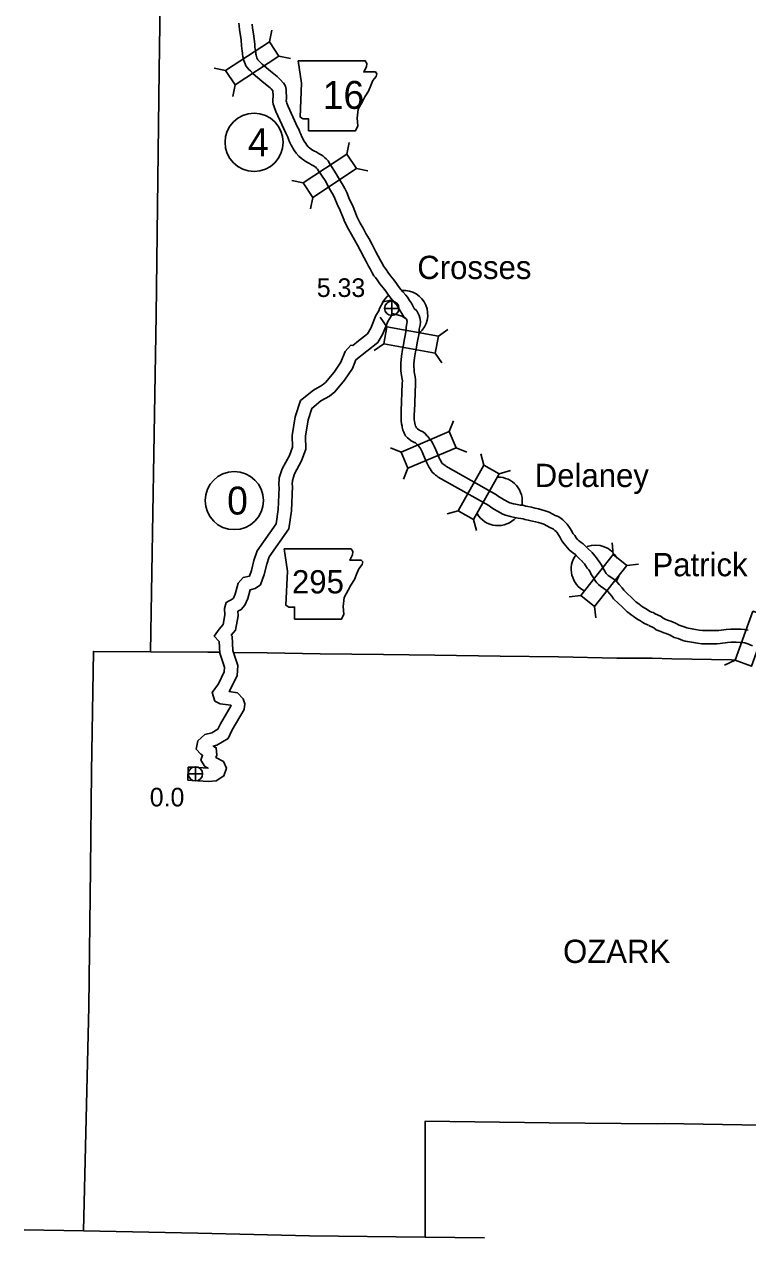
# Model space of a CAD drawing. Extents: x -939622 to -934245, y 1383184 to 1385301.
# Drawn here: x -935564.6 to -935515.4, y 1383964.2 to 1384046.8 of the extents above; entities that cross this region are included whole.
import ezdxf

# ---------------------------------------------------------------- set-up
doc = ezdxf.new("R2010")
doc.units = 0
for name, color, linetype in [('Level 10', 7, 'Continuous'), ('Level 2', 7, 'Continuous'), ('Level 20', 7, 'Continuous'), ('Level 21', 7, 'Continuous'), ('Level 24', 7, 'Continuous'), ('Level 25', 7, 'Continuous'), ('Level 26', 7, 'Continuous'), ('Level 27', 7, 'Continuous'), ('Level 8', 7, 'Continuous')]:
    doc.layers.add(name, color=color, linetype=linetype)

msp = doc.modelspace()

# ---------------------------------------------------------------- linework, layer by layer
at = {"layer": 'Level 10'}
msp.add_line((-935553.432, 1383996.252), (-935553.455, 1383995.352), dxfattribs=at)
for points in [[(-935549.989, 1384046.914), (-935549.97, 1384046.733)], [(-935549.97, 1384046.733), (-935549.939, 1384046.462), (-935549.878, 1384046.061), (-935549.837, 1384045.749), (-935549.802, 1384045.379), (-935549.785, 1384045.171), (-935549.768, 1384045.021), (-935549.741, 1384044.874), (-935549.725, 1384044.769), (-935549.706, 1384044.64), (-935549.679, 1384044.511), (-935549.639, 1384044.371), (-935549.598, 1384044.253), (-935549.555, 1384044.136), (-935549.5, 1384044.006), (-935549.405, 1384043.86), (-935549.299, 1384043.743), (-935549.201, 1384043.654), (-935549.016, 1384043.463), (-935548.413, 1384042.951), (-935547.954, 1384042.582), (-935547.858, 1384042.5), (-935547.795, 1384042.44), (-935547.671, 1384042.295)], [(-935549.076, 1384046.834), (-935549.047, 1384046.58), (-935548.987, 1384046.188), (-935548.943, 1384045.851), (-935548.905, 1384045.458), (-935548.889, 1384045.257), (-935548.878, 1384045.154), (-935548.853, 1384045.024), (-935548.835, 1384044.901), (-935548.819, 1384044.796), (-935548.805, 1384044.726), (-935548.781, 1384044.643), (-935548.751, 1384044.557), (-935548.718, 1384044.468), (-935548.702, 1384044.43), (-935548.69, 1384044.413), (-935548.66, 1384044.379), (-935548.573, 1384044.299), (-935548.4, 1384044.121), (-935547.84, 1384043.645), (-935547.38, 1384043.275), (-935547.256, 1384043.17), (-935547.14, 1384043.06), (-935546.958, 1384042.845)], [(-935546.955, 1384042.846), (-935546.814, 1384042.619), (-935546.775, 1384042.399), (-935546.768, 1384042.237), (-935546.762, 1384042.125)], [(-935547.657, 1384042.042), (-935547.642, 1384041.93), (-935547.646, 1384041.876), (-935547.672, 1384041.761), (-935547.676, 1384041.545), (-935547.638, 1384041.394), (-935547.606, 1384041.276), (-935547.557, 1384041.15), (-935547.463, 1384040.89), (-935546.793, 1384039.413), (-935546.711, 1384039.279), (-935546.65, 1384039.138), (-935546.598, 1384039.016), (-935546.535, 1384038.833), (-935546.426, 1384038.609), (-935546.35, 1384038.488), (-935546.303, 1384038.404), (-935546.188, 1384038.225), (-935546.081, 1384038.053), (-935545.899, 1384037.854), (-935545.715, 1384037.685), (-935545.578, 1384037.593), (-935545.462, 1384037.511), (-935545.272, 1384037.4), (-935545.169, 1384037.349), (-935545.046, 1384037.271), (-935544.909, 1384037.195), (-935544.784, 1384037.127), (-935544.772, 1384037.122), (-935544.691, 1384037.035), (-935544.633, 1384036.977), (-935544.562, 1384036.854), (-935544.121, 1384036.189), (-935543.89, 1384035.772), (-935543.741, 1384035.523), (-935543.57, 1384035.224), (-935543.449, 1384034.972), (-935543.295, 1384034.588), (-935543.081, 1384034.156), (-935542.889, 1384033.659), (-935542.769, 1384033.362), (-935542.512, 1384032.873), (-935542.318, 1384032.525), (-935542.12, 1384032.152), (-935541.901, 1384031.78), (-935541.708, 1384031.414), (-935541.461, 1384030.919), (-935541.298, 1384030.631), (-935541.165, 1384030.358), (-935541.047, 1384030.17), (-935540.908, 1384029.916), (-935540.795, 1384029.711), (-935540.681, 1384029.588), (-935540.583, 1384029.434), (-935540.383, 1384029.168), (-935540.162, 1384028.874), (-935539.985, 1384028.65), (-935539.854, 1384028.448), (-935539.671, 1384028.21), (-935539.517, 1384028.019), (-935539.296, 1384027.774), (-935539.23, 1384027.7), (-935539.123, 1384027.533)], [(-935547.671, 1384042.295), (-935547.667, 1384042.192), (-935547.66, 1384042.075)], [(-935546.765, 1384042.158), (-935546.738, 1384041.958), (-935546.753, 1384041.747), (-935546.774, 1384041.652), (-935546.774, 1384041.646), (-935546.768, 1384041.623), (-935546.75, 1384041.559), (-935546.715, 1384041.467), (-935546.628, 1384041.23), (-935545.997, 1384039.835), (-935545.911, 1384039.695), (-935545.824, 1384039.495), (-935545.757, 1384039.339), (-935545.702, 1384039.177), (-935545.639, 1384039.048), (-935545.576, 1384038.949), (-935545.531, 1384038.868), (-935545.427, 1384038.706), (-935545.36, 1384038.598), (-935545.261, 1384038.49), (-935545.157, 1384038.394), (-935545.07, 1384038.336), (-935544.974, 1384038.269), (-935544.845, 1384038.193), (-935544.729, 1384038.136), (-935544.586, 1384038.046), (-935544.475, 1384037.984), (-935544.381, 1384037.933), (-935544.271, 1384037.882), (-935544.146, 1384037.77), (-935544.045, 1384037.661), (-935543.915, 1384037.533), (-935543.796, 1384037.328), (-935543.351, 1384036.657), (-935543.11, 1384036.221), (-935542.964, 1384035.977), (-935542.773, 1384035.643), (-935542.625, 1384035.335), (-935542.472, 1384034.955), (-935542.256, 1384034.518), (-935542.052, 1384033.991), (-935541.951, 1384033.741), (-935541.72, 1384033.3), (-935541.527, 1384032.954), (-935541.335, 1384032.592), (-935541.115, 1384032.22), (-935540.907, 1384031.825), (-935540.666, 1384031.342), (-935540.501, 1384031.051), (-935540.377, 1384030.796), (-935540.269, 1384030.624), (-935540.12, 1384030.349), (-935540.061, 1384030.243), (-935539.964, 1384030.139), (-935539.842, 1384029.946), (-935539.664, 1384029.71), (-935539.449, 1384029.423), (-935539.253, 1384029.176), (-935539.118, 1384028.969), (-935538.963, 1384028.766), (-935538.832, 1384028.603), (-935538.626, 1384028.375), (-935538.511, 1384028.247), (-935538.364, 1384028.017), (-935538.307, 1384027.927), (-935538.244, 1384027.832), (-935538.127, 1384027.606), (-935538.05, 1384027.474)], [(-935553.432, 1383996.252), (-935553.105, 1383996.243), (-935552.073, 1383996.171), (-935552.308, 1383996.297), (-935552.579, 1383996.709), (-935552.453, 1383997.052), (-935552.572, 1383997.118), (-935552.897, 1383997.473), (-935552.771, 1383998.026), (-935552.299, 1383998.469), (-935551.828, 1383998.577), (-935551.406, 1383998.831), (-935551.236, 1383999.197), (-935550.502, 1384000.431), (-935550.532, 1384000.464), (-935551.263, 1384000.561), (-935551.618, 1384000.738), (-935551.798, 1384001.318), (-935551.364, 1384001.915), (-935550.982, 1384002.723), (-935550.959, 1384003.05), (-935551.282, 1384004.011), (-935551.328, 1384004.792), (-935551.663, 1384005.167), (-935551.321, 1384005.646), (-935551.06, 1384005.962), (-935550.941, 1384006.614), (-935550.951, 1384007.047), (-935550.847, 1384007.463), (-935550.394, 1384007.694), (-935550.353, 1384007.745), (-935550.233, 1384008.027), (-935550.039, 1384008.764), (-935549.693, 1384009.148), (-935549.263, 1384009.238), (-935549.114, 1384009.633), (-935548.957, 1384010.306), (-935548.742, 1384010.976), (-935547.447, 1384012.817), (-935547.298, 1384013.792), (-935547.236, 1384015.297), (-935547.27, 1384015.434), (-935547.232, 1384015.944), (-935547.028, 1384016.569), (-935546.534, 1384017.475), (-935546.325, 1384018.038), (-935546.363, 1384018.836), (-935546.145, 1384020.107), (-935545.79, 1384021.204), (-935544.915, 1384021.924), (-935544.314, 1384022.266), (-935544.077, 1384022.448), (-935543.509, 1384023.133), (-935543.048, 1384023.827), (-935542.75, 1384024.55), (-935542.369, 1384024.973), (-935542.221, 1384024.959), (-935541.833, 1384025.265), (-935541.228, 1384025.757), (-935541.004, 1384026.141), (-935540.656, 1384026.994), (-935540.46, 1384027.31), (-935540.42, 1384027.482), (-935540.162, 1384027.942), (-935539.543, 1384028.061)], [(-935553.455, 1383995.352), (-935553.147, 1383995.344), (-935552.047, 1383995.267), (-935551.533, 1383995.306), (-935551.008, 1383995.64), (-935550.835, 1383996.166), (-935551.033, 1383996.637), (-935551.546, 1383996.91), (-935551.489, 1383997.067), (-935551.524, 1383997.566), (-935551.724, 1383997.677), (-935551.487, 1383997.732), (-935550.706, 1383998.203), (-935550.439, 1383998.777), (-935549.616, 1384000.16), (-935549.577, 1384000.565), (-935549.702, 1384000.884), (-935550.081, 1384001.311), (-935550.636, 1384001.386), (-935550.587, 1384001.454), (-935550.096, 1384002.49), (-935550.048, 1384003.166), (-935550.391, 1384004.184), (-935550.449, 1384005.158), (-935550.505, 1384005.221), (-935550.217, 1384005.57), (-935550.039, 1384006.543), (-935550.047, 1384006.861), (-935549.817, 1384006.978), (-935549.575, 1384007.274), (-935549.379, 1384007.735), (-935549.224, 1384008.323), (-935549.221, 1384008.327), (-935548.877, 1384008.399), (-935548.519, 1384008.66), (-935548.251, 1384009.371), (-935548.089, 1384010.065), (-935547.927, 1384010.57), (-935546.589, 1384012.472), (-935546.401, 1384013.705), (-935546.332, 1384015.389), (-935546.362, 1384015.51), (-935546.343, 1384015.768), (-935546.199, 1384016.211), (-935545.713, 1384017.1), (-935545.417, 1384017.897), (-935545.459, 1384018.781), (-935545.269, 1384019.892), (-935545.014, 1384020.677), (-935544.403, 1384021.18), (-935543.814, 1384021.515), (-935543.448, 1384021.797), (-935542.786, 1384022.595), (-935542.25, 1384023.402), (-935542.013, 1384023.977), (-935541.27, 1384024.563), (-935540.533, 1384025.162), (-935540.195, 1384025.742), (-935539.851, 1384026.584), (-935539.618, 1384026.961), (-935539.576, 1384027.138), (-935539.555, 1384027.142), (-935538.875, 1384026.949), (-935538.639, 1384026.804)], [(-935538.757, 1384026.901), (-935539.133, 1384027.54)], [(-935538.757, 1384026.901), (-935538.587, 1384026.746), (-935538.561, 1384026.698), (-935538.555, 1384026.671), (-935538.539, 1384026.582), (-935538.536, 1384026.562), (-935538.547, 1384026.472), (-935538.602, 1384026.179), (-935538.613, 1384025.9), (-935538.642, 1384025.747), (-935538.689, 1384025.531), (-935538.731, 1384025.298), (-935538.78, 1384024.998), (-935538.845, 1384024.688), (-935538.917, 1384024.228), (-935538.968, 1384023.75), (-935538.966, 1384023.484), (-935538.961, 1384023.262), (-935538.941, 1384023.058), (-935538.877, 1384022.66), (-935538.858, 1384022.558), (-935538.861, 1384022.371), (-935538.934, 1384020.513), (-935538.947, 1384020.355), (-935538.949, 1384020.139), (-935538.95, 1384019.968), (-935538.946, 1384019.825), (-935538.916, 1384019.616), (-935538.878, 1384019.474), (-935538.861, 1384019.386), (-935538.825, 1384019.19), (-935538.764, 1384019.054), (-935538.707, 1384018.939), (-935538.637, 1384018.808), (-935538.552, 1384018.722), (-935538.501, 1384018.675), (-935538.407, 1384018.593), (-935538.254, 1384018.462), (-935538.114, 1384018.387), (-935538.048, 1384018.361), (-935538.007, 1384018.343), (-935537.958, 1384018.318), (-935537.92, 1384018.292), (-935537.854, 1384018.207), (-935537.793, 1384018.148), (-935537.695, 1384018.03), (-935537.628, 1384017.939), (-935537.548, 1384017.801), (-935537.501, 1384017.711), (-935537.411, 1384017.5), (-935537.278, 1384017.176), (-935537.188, 1384016.971), (-935537.148, 1384016.866), (-935537.055, 1384016.698), (-935536.976, 1384016.56), (-935536.823, 1384016.335), (-935536.688, 1384016.212), (-935536.596, 1384016.138), (-935536.51, 1384016.073), (-935536.419, 1384015.997), (-935532.964, 1384014.055), (-935532.828, 1384013.94), (-935532.583, 1384013.796), (-935532.381, 1384013.664), (-935532.014, 1384013.476), (-935531.845, 1384013.404), (-935531.51, 1384013.309), (-935531.319, 1384013.268), (-935530.984, 1384013.202), (-935530.805, 1384013.183), (-935530.648, 1384013.149), (-935530.517, 1384013.118), (-935530.288, 1384013.068), (-935530.126, 1384013.022), (-935530.011, 1384012.997), (-935529.788, 1384012.951), (-935529.589, 1384012.903), (-935529.426, 1384012.857), (-935529.241, 1384012.782), (-935529.027, 1384012.672), (-935528.831, 1384012.574), (-935528.669, 1384012.503), (-935528.571, 1384012.442), (-935528.518, 1384012.403), (-935528.472, 1384012.357), (-935528.398, 1384012.287), (-935528.353, 1384012.236), (-935528.237, 1384012.072), (-935528.116, 1384011.882), (-935528.01, 1384011.665), (-935527.839, 1384011.456), (-935527.731, 1384011.314), (-935527.625, 1384011.181), (-935527.507, 1384011.042), (-935527.373, 1384010.923), (-935527.184, 1384010.789), (-935527.11, 1384010.743), (-935526.912, 1384010.543), (-935526.811, 1384010.44), (-935526.607, 1384010.249)], [(-935538.05, 1384027.474), (-935537.873, 1384027.313), (-935537.799, 1384027.182), (-935537.709, 1384027.011), (-935537.673, 1384026.851), (-935537.65, 1384026.724), (-935537.629, 1384026.569), (-935537.656, 1384026.336), (-935537.706, 1384026.077), (-935537.716, 1384025.797), (-935537.761, 1384025.566), (-935537.806, 1384025.356), (-935537.844, 1384025.146), (-935537.895, 1384024.834), (-935537.959, 1384024.526), (-935538.024, 1384024.11), (-935538.068, 1384023.705), (-935538.066, 1384023.498), (-935538.062, 1384023.317), (-935538.048, 1384023.173), (-935537.99, 1384022.813), (-935537.956, 1384022.632), (-935537.962, 1384022.345), (-935538.036, 1384020.457), (-935538.048, 1384020.314), (-935538.049, 1384020.134), (-935538.05, 1384019.975), (-935538.048, 1384019.901), (-935538.033, 1384019.798), (-935538, 1384019.675), (-935537.976, 1384019.552), (-935537.96, 1384019.46), (-935537.95, 1384019.439), (-935537.907, 1384019.351), (-935537.897, 1384019.342), (-935537.819, 1384019.273), (-935537.745, 1384019.211), (-935537.736, 1384019.206), (-935537.694, 1384019.189), (-935537.616, 1384019.153), (-935537.498, 1384019.093), (-935537.296, 1384018.955), (-935537.184, 1384018.811), (-935537.132, 1384018.761), (-935536.986, 1384018.584), (-935536.875, 1384018.434), (-935536.759, 1384018.234), (-935536.687, 1384018.095), (-935536.582, 1384017.848), (-935536.449, 1384017.528), (-935536.355, 1384017.312), (-935536.331, 1384017.248), (-935536.27, 1384017.139), (-935536.212, 1384017.036), (-935536.139, 1384016.929), (-935536.101, 1384016.895), (-935536.044, 1384016.848), (-935535.952, 1384016.78), (-935535.905, 1384016.741), (-935532.45, 1384014.798), (-935532.306, 1384014.677), (-935532.109, 1384014.561), (-935531.929, 1384014.444), (-935531.632, 1384014.291), (-935531.545, 1384014.254), (-935531.293, 1384014.183), (-935531.137, 1384014.15), (-935530.849, 1384014.092), (-935530.663, 1384014.073), (-935530.45, 1384014.027), (-935530.318, 1384013.996), (-935530.068, 1384013.941), (-935529.906, 1384013.895), (-935529.824, 1384013.877), (-935529.592, 1384013.83), (-935529.36, 1384013.773), (-935529.134, 1384013.709), (-935528.866, 1384013.601), (-935528.619, 1384013.474), (-935528.45, 1384013.39), (-935528.248, 1384013.302), (-935528.066, 1384013.188), (-935527.928, 1384013.087), (-935527.843, 1384013), (-935527.75, 1384012.913), (-935527.646, 1384012.795), (-935527.489, 1384012.573), (-935527.33, 1384012.323), (-935527.247, 1384012.154), (-935527.132, 1384012.013), (-935527.02, 1384011.866), (-935526.93, 1384011.752), (-935526.863, 1384011.673), (-935526.813, 1384011.629), (-935526.686, 1384011.539), (-935526.544, 1384011.451), (-935526.271, 1384011.175), (-935526.182, 1384011.084), (-935525.992, 1384010.906)], [(-935526.636, 1384010.279), (-935526.47, 1384010.091), (-935526.399, 1384009.984), (-935526.274, 1384009.802), (-935526.177, 1384009.689), (-935526.082, 1384009.553), (-935526.024, 1384009.402), (-935525.852, 1384009.127), (-935525.804, 1384009.042), (-935525.719, 1384008.907), (-935525.627, 1384008.786), (-935525.518, 1384008.68), (-935525.376, 1384008.567), (-935525.147, 1384008.414), (-935524.882, 1384008.201), (-935524.771, 1384008.076), (-935524.61, 1384007.894), (-935524.479, 1384007.713), (-935524.158, 1384007.393), (-935523.921, 1384007.177), (-935523.719, 1384006.972), (-935523.55, 1384006.811), (-935523.428, 1384006.718), (-935523.29, 1384006.621), (-935523.163, 1384006.515), (-935522.979, 1384006.398), (-935522.786, 1384006.285), (-935522.652, 1384006.196), (-935522.623, 1384006.181), (-935522.494, 1384006.099), (-935522.389, 1384006.024), (-935522.231, 1384005.96), (-935522.169, 1384005.938), (-935522.117, 1384005.91)], [(-935525.963, 1384010.876), (-935525.755, 1384010.641), (-935525.653, 1384010.489), (-935525.559, 1384010.351), (-935525.465, 1384010.241), (-935525.281, 1384009.979), (-935525.214, 1384009.805), (-935525.078, 1384009.586), (-935525.031, 1384009.502), (-935524.979, 1384009.42), (-935524.952, 1384009.384), (-935524.924, 1384009.357), (-935524.845, 1384009.295), (-935524.669, 1384009.177), (-935524.379, 1384008.981), (-935524.379, 1384008.952), (-935524.259, 1384008.855), (-935524.097, 1384008.673), (-935523.906, 1384008.456), (-935523.793, 1384008.299), (-935523.537, 1384008.045), (-935523.297, 1384007.826), (-935523.088, 1384007.614), (-935522.965, 1384007.497), (-935522.896, 1384007.445), (-935522.741, 1384007.336), (-935522.63, 1384007.243), (-935522.509, 1384007.166), (-935522.308, 1384007.048), (-935522.197, 1384006.974), (-935522.178, 1384006.964), (-935521.991, 1384006.846), (-935521.953, 1384006.818), (-935521.914, 1384006.803), (-935521.802, 1384006.763), (-935521.687, 1384006.7)], [(-935521.709, 1384006.712), (-935521.25, 1384006.494), (-935521.115, 1384006.383), (-935520.934, 1384006.307), (-935520.739, 1384006.23), (-935520.592, 1384006.177), (-935520.266, 1384006.042), (-935520.013, 1384005.912), (-935519.809, 1384005.849), (-935519.62, 1384005.783), (-935519.489, 1384005.732), (-935519.4, 1384005.708), (-935519.276, 1384005.682), (-935519.143, 1384005.652), (-935518.907, 1384005.617), (-935518.653, 1384005.578), (-935518.429, 1384005.549), (-935518.191, 1384005.548), (-935517.876, 1384005.55), (-935517.484, 1384005.549), (-935517.32, 1384005.559), (-935516.823, 1384005.626), (-935516.501, 1384005.645), (-935516.118, 1384005.644), (-935515.824, 1384005.634), (-935515.586, 1384005.623), (-935515.325, 1384005.581)], [(-935522.095, 1384005.899), (-935521.736, 1384005.728), (-935521.584, 1384005.604), (-935521.274, 1384005.474), (-935521.057, 1384005.388), (-935520.916, 1384005.337), (-935520.644, 1384005.224), (-935520.354, 1384005.076), (-935520.091, 1384004.994), (-935519.933, 1384004.939), (-935519.77, 1384004.875), (-935519.608, 1384004.832), (-935519.468, 1384004.803), (-935519.308, 1384004.767), (-935519.041, 1384004.727), (-935518.78, 1384004.687), (-935518.489, 1384004.649), (-935518.189, 1384004.648), (-935517.875, 1384004.65), (-935517.459, 1384004.649), (-935517.233, 1384004.662), (-935516.736, 1384004.73), (-935516.476, 1384004.745), (-935516.135, 1384004.744), (-935515.86, 1384004.735), (-935515.679, 1384004.726), (-935515.562, 1384004.708), (-935515.358, 1384004.629), (-935515.034, 1384004.513)]]:
    msp.add_lwpolyline(points, dxfattribs=at)
at = {"layer": 'Level 2'}
for points in [[(-935555.616, 1384027.025), (-935555.396, 1384043.674), (-935555.277, 1384053.096)], [(-935560.55, 1383964.659), (-935560.184, 1383979.939), (-935560.082, 1383989.336), (-935560.016, 1383995.92), (-935559.877, 1384004.123), (-935555.994, 1384004.106), (-935555.616, 1384027.025)], [(-935521.526, 1383971.953), (-935528.867, 1383972.023), (-935537.301, 1383972.137), (-935537.308, 1383964.241)], [(-935488.832, 1383971.487), (-935489.707, 1383971.519), (-935497.513, 1383971.591), (-935505.287, 1383971.676), (-935513.127, 1383971.832), (-935521.011, 1383971.964), (-935521.526, 1383971.953)], [(-935564.585, 1383964.721), (-935560.55, 1383964.659)], [(-935560.55, 1383964.659), (-935552.781, 1383964.503), (-935545.168, 1383964.326), (-935537.308, 1383964.241), (-935533.265, 1383964.194)]]:
    msp.add_lwpolyline(points, dxfattribs=at)
at = {"layer": 'Level 20'}
for p, q in [((-935547.908, 1384045.648), (-935547.747, 1384046.424)), ((-935547.256, 1384044.655), (-935546.481, 1384044.494)), ((-935550.888, 1384043.694), (-935551.664, 1384043.855)), ((-935550.237, 1384042.7), (-935550.398, 1384041.925)), ((-935542.642, 1384037.997), (-935542.485, 1384038.774)), ((-935541.985, 1384037.007), (-935541.209, 1384036.85)), ((-935545.612, 1384036.027), (-935546.388, 1384036.185)), ((-935544.955, 1384035.037), (-935545.112, 1384034.261)), ((-935539.915, 1384026.236), (-935540.366, 1384026.887)), ((-935536.408, 1384025.601), (-935535.757, 1384026.053)), ((-935540.127, 1384025.067), (-935540.778, 1384024.616)), ((-935536.62, 1384024.432), (-935536.168, 1384023.782)), ((-935535.663, 1384019.09), (-935535.368, 1384019.825)), ((-935538.942, 1384017.692), (-935539.676, 1384017.987)), ((-935535.197, 1384017.998), (-935534.462, 1384017.702)), ((-935533.306, 1384016.808), (-935533.52, 1384017.57)), ((-935538.475, 1384016.599), (-935538.771, 1384015.864)), ((-935532.271, 1384016.226), (-935531.508, 1384016.439)), ((-935535.053, 1384013.701), (-935535.816, 1384013.487)), ((-935534.018, 1384013.119), (-935533.804, 1384012.356)), ((-935524.502, 1384010.723), (-935524.592, 1384011.51)), ((-935523.572, 1384009.984), (-935522.785, 1384010.074)), ((-935526.72, 1384007.934), (-935527.507, 1384007.844)), ((-935525.79, 1384007.194), (-935525.7, 1384006.407)), ((-935516.21, 1384003.518), (-935516.926, 1384003.179))]:
    msp.add_line(p, q, dxfattribs=at)
for points in [[(-935550.237, 1384042.7), (-935547.256, 1384044.655), (-935547.908, 1384045.648), (-935550.888, 1384043.694)], [(-935542.642, 1384037.997), (-935545.612, 1384036.027), (-935544.955, 1384035.037), (-935541.985, 1384037.007)], [(-935540.127, 1384025.067), (-935536.62, 1384024.432), (-935536.408, 1384025.601), (-935539.915, 1384026.236)], [(-935535.663, 1384019.09), (-935538.942, 1384017.692), (-935538.475, 1384016.599), (-935535.197, 1384017.998)], [(-935533.306, 1384016.808), (-935535.053, 1384013.701), (-935534.018, 1384013.119), (-935532.271, 1384016.226)], [(-935524.502, 1384010.723), (-935526.72, 1384007.934), (-935525.79, 1384007.194), (-935523.572, 1384009.984)], [(-935515.013, 1384006.875), (-935516.21, 1384003.518), (-935515.091, 1384003.119), (-935513.894, 1384006.476)]]:
    msp.add_lwpolyline(points, close=True, dxfattribs=at)
at = {"layer": 'Level 21'}
for points in [[(-935545.949, 1384044.35), (-935545.72, 1384042.827), (-935545.822, 1384040.518), (-935545.619, 1384040.391), (-935545.238, 1384040.391), (-935545.238, 1384039.579), (-935542.041, 1384039.579), (-935541.888, 1384039.909), (-935541.939, 1384040.442), (-935541.863, 1384041.051), (-935541.584, 1384041.533), (-935541.406, 1384041.888), (-935541.152, 1384042.269), (-935541, 1384042.675), (-935540.873, 1384043.005), (-935540.645, 1384043.284), (-935540.594, 1384043.462), (-935540.696, 1384043.589), (-935541.482, 1384043.589), (-935541.305, 1384043.944), (-935541.279, 1384044.172), (-935541.384, 1384044.348)], [(-935546.906, 1384011.102), (-935546.677, 1384009.579), (-935546.779, 1384007.27), (-935546.576, 1384007.143), (-935546.195, 1384007.143), (-935546.195, 1384006.331), (-935542.998, 1384006.331), (-935542.845, 1384006.661), (-935542.896, 1384007.194), (-935542.82, 1384007.803), (-935542.541, 1384008.285), (-935542.363, 1384008.64), (-935542.109, 1384009.021), (-935541.957, 1384009.427), (-935541.83, 1384009.757), (-935541.602, 1384010.036), (-935541.551, 1384010.214), (-935541.653, 1384010.341), (-935542.439, 1384010.341), (-935542.262, 1384010.696), (-935542.236, 1384010.924), (-935542.342, 1384011.1)]]:
    msp.add_lwpolyline(points, close=True, dxfattribs=at)
at = {"layer": 'Level 24'}
for centre, start, end in [((-935538.781, 1384027.061), 311.34778, 94.07038), ((-935538.781, 1384027.061), 127.72503, 150.06605), ((-935532.343, 1384014.341), 350.61954, 90.93898), ((-935532.343, 1384014.341), 209.57956, 318.59564), ((-935525.718, 1384009.716), 27.23526, 110.18466), ((-935525.718, 1384009.716), 143.94394, 243.65856), ((-935525.718, 1384009.716), 328.86185, 343.2612)]:
    msp.add_arc(centre, 1.65, start, end, dxfattribs=at)
at = {"layer": 'Level 26'}
for p, q in [((-935539.58, 1384026.997), (-935539.58, 1384027.972)), ((-935540.067, 1384027.485), (-935539.092, 1384027.485)), ((-935552.94, 1383995.299), (-935552.94, 1383996.274)), ((-935553.427, 1383995.787), (-935552.452, 1383995.787))]:
    msp.add_line(p, q, dxfattribs=at)
for centre in [(-935539.58, 1384027.485), (-935552.94, 1383995.787)]:
    msp.add_circle(centre, 0.487, dxfattribs=at)
at = {"layer": 'Level 27'}
for centre in [(-935548.945, 1384038.794), (-935550.298, 1384014.396)]:
    msp.add_circle(centre, 1.98, dxfattribs=at)
at = {"layer": 'Level 8'}
for points in [[(-935555.994, 1384004.106), (-935552.098, 1384004.072), (-935551.304, 1384004.063)], [(-935550.349, 1384004.053), (-935548.066, 1384004.027), (-935544.442, 1384003.96), (-935540.137, 1384003.919), (-935536.648, 1384003.871), (-935532.212, 1384003.797), (-935528.222, 1384003.746), (-935524.259, 1384003.653), (-935521.866, 1384003.657)], [(-935521.866, 1384003.657), (-935520.524, 1384003.618), (-935516.46, 1384003.54), (-935516.141, 1384003.533)]]:
    msp.add_lwpolyline(points, dxfattribs=at)

# ---------------------------------------------------------------- texts
at = {"layer": 'Level 21'}
for s, height, p in [('16', 1.9008, (-935544.281, 1384041.073)), ('295', 1.584, (-935546.369, 1384008.074))]:
    msp.add_text(s, height=height, dxfattribs=at).set_placement(p)
at = {"layer": 'Level 24'}
for s, p in [('Crosses', (-935537.843, 1384029.485)), ('Delaney', (-935529.852, 1384015.319)), ('Patrick', (-935521.839, 1384009.242))]:
    msp.add_text(s, height=1.584, dxfattribs=at).set_placement(p)
at = {"layer": 'Level 25'}
for s, p in [('5.33', (-935544.682, 1384028.263)), ('0.0', (-935556.047, 1383993.567))]:
    msp.add_text(s, height=1.2672, dxfattribs=at).set_placement(p)
at = {"layer": 'Level 27'}
for s, p in [('4', (-935549.37, 1384037.843)), ('0', (-935550.782, 1384013.445))]:
    msp.add_text(s, height=1.901, dxfattribs=at).set_placement(p)
at = {"layer": 'Level 8'}
msp.add_text('OZARK', height=1.584, dxfattribs=at).set_placement((-935527.924, 1383982.908))

doc.saveas('drawing.dxf')
